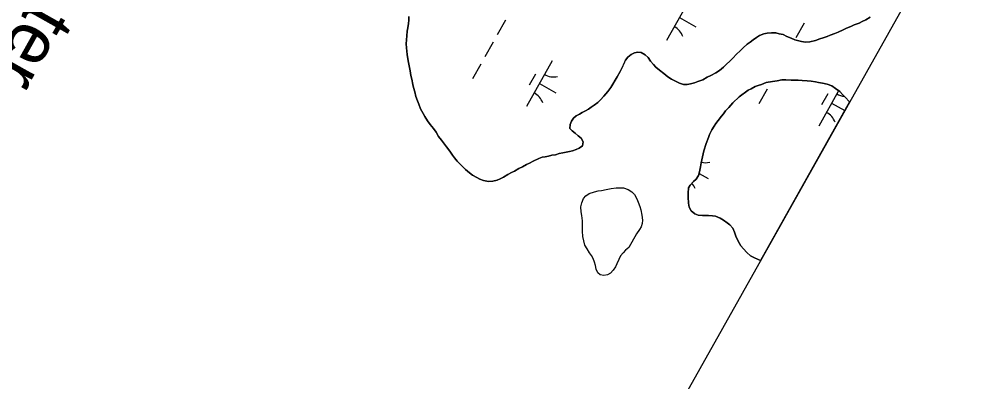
# Model space of a CAD drawing. Extents: x 3913936 to 3933962, y 195330 to 217741.
# Drawn here: x 3931092 to 3932010, y 209822 to 210166 of the extents above; entities that cross this region are included whole.
import ezdxf

# ---------------------------------------------------------------- set-up
doc = ezdxf.new("R2010")
doc.units = 0
for name, color, linetype in [('V-GRID-FRAM', 7, 'Continuous'), ('V-RIVR-IDEN', 7, 'Continuous'), ('V-TOPO-SHOR', 7, 'Continuous'), ('V-WETL-SWMP', 7, 'Continuous')]:
    doc.layers.add(name, color=color, linetype=linetype)

msp = doc.modelspace()

# ---------------------------------------------------------------- linework, layer by layer
at = {"layer": 'V-GRID-FRAM'}
msp.add_lwpolyline([(3932010.33, 210314.99), (3924440.13, 196848.23), (3917917.56, 202110.57), (3924798.65, 214359.02), (3932010.33, 210314.99)], dxfattribs=at)
at = {"layer": 'V-TOPO-SHOR'}
for points in [[(3931463.05, 210169.16), (3931462.85, 210165.68), (3931462.48, 210162.38), (3931461.94, 210158.41), (3931461.41, 210155.27), (3931460.86, 210150.81), (3931460.66, 210147.01), (3931460.45, 210143.2), (3931460.57, 210139.39), (3931461.33, 210133.1), (3931462.11, 210128.78), (3931462.73, 210125.3), (3931463.51, 210120.66), (3931464.14, 210117.51), (3931464.92, 210113.03), (3931465.71, 210109.54), (3931466.64, 210104.57), (3931467.44, 210101.42), (3931468.55, 210097.43), (3931469.66, 210092.95), (3931471.1, 210088.8), (3931472.39, 210085.64), (3931474.17, 210081.31), (3931476.44, 210076.82), (3931478.06, 210073.99), (3931480.66, 210069.99), (3931483.11, 210066.49), (3931486.37, 210062.48), (3931488.82, 210058.97), (3931491.26, 210054.97), (3931493.87, 210051.47), (3931495.82, 210048.8), (3931498.76, 210045.13), (3931501.86, 210040.96), (3931504.63, 210037.28), (3931506.43, 210034.78), (3931508.87, 210031.61), (3931511.33, 210029.1), (3931514.6, 210025.92), (3931516.9, 210023.58), (3931520.67, 210020.39), (3931523.62, 210018.04), (3931527.73, 210015.84), (3931530.53, 210014.32), (3931534.16, 210012.96), (3931538.78, 210012.25), (3931542.92, 210012.37), (3931547.07, 210013.48), (3931549.9, 210014.77), (3931552.9, 210016.39), (3931557.06, 210018.67), (3931560.72, 210020.61), (3931563.39, 210022.07), (3931567.72, 210024.51), (3931571.04, 210025.96), (3931575.04, 210028.23), (3931577.87, 210029.69), (3931581.37, 210031.64), (3931586.69, 210033.9), (3931589.85, 210035.19), (3931592.83, 210035.65), (3931595.82, 210036.28), (3931598.97, 210037.07), (3931602.62, 210037.53), (3931606.11, 210038.65), (3931609.59, 210039.44), (3931612.74, 210039.9), (3931615.9, 210040.69), (3931618.88, 210041.32), (3931622.2, 210042.44), (3931625.2, 210043.9), (3931628.2, 210046.18), (3931629.07, 210049.82), (3931627.12, 210053.31), (3931624, 210055.67), (3931621.22, 210058.01), (3931618.59, 210060.19), (3931616.3, 210062.7), (3931616.51, 210066.34), (3931617.7, 210069.47), (3931619.55, 210072.27), (3931622.23, 210074.55), (3931625.39, 210076.17), (3931628.05, 210077.64), (3931631.05, 210079.26), (3931634.05, 210081.04), (3931636.55, 210082.84), (3931639.39, 210084.79), (3931642.73, 210087.4), (3931645.57, 210089.86), (3931648.75, 210093.46), (3931652.28, 210097.89), (3931655.13, 210101.5), (3931657.15, 210104.62)], [(3931657.15, 210104.62), (3931659.34, 210108.57), (3931661.37, 210111.86), (3931664.07, 210116.8), (3931665.93, 210120.58), (3931667.8, 210124.53), (3931669.32, 210127.66), (3931671.5, 210130.29), (3931674.51, 210133.07), (3931677.84, 210134.52), (3931680.99, 210135.31), (3931684.13, 210134.78), (3931687.91, 210132.75), (3931690.7, 210130.07), (3931693.14, 210126.74), (3931695.76, 210123.56), (3931698.21, 210121.05), (3931701.49, 210118.04), (3931705.59, 210114.85), (3931709.53, 210111.83), (3931712.98, 210109.47), (3931716.93, 210107.44), (3931720.55, 210105.58), (3931724.35, 210104.55), (3931727.82, 210104.51), (3931731.14, 210104.97), (3931734.79, 210106.09), (3931738.11, 210107.21), (3931742.93, 210108.98), (3931747.1, 210111.41), (3931750.42, 210113.03), (3931755.09, 210115.63), (3931758.59, 210117.74), (3931762.43, 210121.01), (3931765.1, 210123.46), (3931768.79, 210126.9), (3931771.29, 210129.52), (3931774.98, 210133.12), (3931778.49, 210136.56), (3931781.33, 210139.34), (3931785.02, 210142.77), (3931787.85, 210144.73), (3931790.85, 210146.85), (3931793.86, 210149.13), (3931796.85, 210150.92), (3931800.85, 210152.7), (3931804, 210153.32), (3931808.31, 210153.61), (3931812.28, 210153.4), (3931815.41, 210152.7), (3931819.21, 210151.83), (3931822.83, 210150.14), (3931826.95, 210148.44), (3931830.58, 210146.91), (3931836.85, 210145.35), (3931840.48, 210144.81), (3931844.79, 210145.1), (3931850.26, 210146.36), (3931854.42, 210147.8), (3931857.41, 210148.76), (3931861.23, 210150.05), (3931864.22, 210151.34), (3931868.54, 210152.94), (3931871.87, 210154.23), (3931876.53, 210156.5), (3931879.69, 210157.95), (3931883.85, 210159.73), (3931887, 210161.02), (3931891.66, 210162.79), (3931894.49, 210164.24), (3931898.15, 210166.02), (3931902.15, 210168.3)], [(3931882.62, 210087.8), (3931881.9, 210088.58), (3931879.12, 210091.59), (3931876.01, 210094.77), (3931873.23, 210097.61), (3931869.13, 210100.64), (3931865.68, 210102.99), (3931861.39, 210104.69), (3931856.93, 210105.57), (3931853.13, 210106.27), (3931850, 210106.97), (3931845.87, 210107.51), (3931842.23, 210107.88), (3931837.6, 210108.27), (3931833.79, 210108.47), (3931827.01, 210108.55), (3931822.04, 210108.77), (3931818.24, 210108.81), (3931813.6, 210108.03), (3931809.12, 210107.26), (3931803.15, 210106.16), (3931798.83, 210104.55), (3931795.67, 210103.6), (3931792.85, 210102.47), (3931788.85, 210100.36), (3931786.02, 210098.9), (3931783.52, 210097.11), (3931779.85, 210094.5), (3931777.34, 210092.54), (3931771.49, 210086.98), (3931767.47, 210082.55), (3931764.45, 210079.28), (3931762.6, 210076.65), (3931760.59, 210074.19), (3931757.4, 210070.25), (3931755.39, 210067.46), (3931753.7, 210064.83), (3931751.51, 210061.38), (3931749.31, 210056.93), (3931748.12, 210053.97), (3931746.07, 210048.36), (3931743.68, 210041.27), (3931742.46, 210035.66), (3931741.4, 210030.04), (3931740.53, 210026.08), (3931739.65, 210021.29), (3931738.79, 210017.82), (3931736.43, 210014.38), (3931734.09, 210012.25), (3931730.74, 210008.81), (3931729.22, 210006.01), (3931729, 210001.21), (3931728.79, 209997.24), (3931729.06, 209991.45), (3931729.85, 209987.63), (3931731.79, 209984.14), (3931735.24, 209981.29), (3931738.37, 209980.09), (3931742.5, 209979.88), (3931748.13, 209979.82), (3931751.94, 209979.61), (3931755.08, 209979.08), (3931759.36, 209977.21), (3931762.48, 209975.52), (3931766.1, 209972.83), (3931768.56, 209970.82), (3931771.5, 209967.65), (3931773.11, 209963.99), (3931774.4, 209960.16), (3931776.66, 209955.34), (3931779.1, 209951.01), (3931781.55, 209948), (3931784.82, 209944.49), (3931788.26, 209941.31), (3931792.05, 209939.61), (3931795.01, 209938.42), (3931797.78, 209936.87)], [(3931672.49, 209949.37), (3931669.15, 209946.92), (3931666.97, 209944.46), (3931664.62, 209941.35), (3931662.93, 209938.05), (3931661.06, 209933.77), (3931659.71, 209930.97), (3931657.52, 209927.69), (3931655.01, 209924.9), (3931652.01, 209923.44), (3931648.53, 209922.65), (3931645.22, 209923.35), (3931642.76, 209925.2), (3931641.31, 209928.86), (3931640.69, 209932.17), (3931639.56, 209935.33), (3931638.28, 209938.82), (3931636.82, 209941.65), (3931634.86, 209944.32), (3931632.59, 209948.15), (3931630.64, 209951.65), (3931629.52, 209955.64), (3931628.74, 209959.95), (3931628.14, 209964.92), (3931628.19, 209969.88), (3931628.25, 209974.85), (3931627.64, 209979.82), (3931627.02, 209983.3), (3931626.73, 209988.11), (3931627.61, 209991.9), (3931629.3, 209995.86), (3931631.49, 209998.65), (3931634.66, 210000.76), (3931639.64, 210002.36), (3931643.29, 210003.15), (3931646.27, 210003.61), (3931650.75, 210004.56), (3931655.73, 210005.66), (3931660.37, 210006.27), (3931663.51, 210006.24), (3931667.32, 210006.03), (3931671.77, 210004.66), (3931675.39, 210002.3), (3931677.68, 209999.8), (3931680.11, 209995.63), (3931681.41, 209992.47), (3931682.85, 209988.32), (3931683.97, 209985.16), (3931684.91, 209980.18), (3931685.35, 209975.38), (3931684.99, 209972.24), (3931684.13, 209969.1), (3931682.44, 209966.47), (3931679.75, 209962.37), (3931672.49, 209949.37)]]:
    msp.add_lwpolyline(points, dxfattribs=at)
at = {"layer": 'V-WETL-SWMP'}
for p, q in [((3931732.8, 210189.96), (3931708.29, 210146.38)), ((3931462.85, 210165.68), (3931463.05, 210169.16)), ((3931461.94, 210158.41), (3931462.48, 210162.38)), ((3931462.48, 210162.38), (3931462.85, 210165.68)), ((3931554.85, 210165.49), (3931547.01, 210151.54)), ((3931720.55, 210168.17), (3931736.24, 210159.35)), ((3931839.39, 210162.65), (3931831.55, 210148.7)), ((3931887, 210161.02), (3931883.85, 210159.73)), ((3931891.66, 210162.79), (3931887, 210161.02)), ((3931894.49, 210164.24), (3931891.66, 210162.79)), ((3931898.15, 210166.02), (3931894.49, 210164.24)), ((3931902.15, 210168.3), (3931898.15, 210166.02)), ((3931460.66, 210147.01), (3931460.86, 210150.81)), ((3931460.86, 210150.81), (3931461.41, 210155.27)), ((3931461.41, 210155.27), (3931461.94, 210158.41)), ((3931796.85, 210150.92), (3931793.86, 210149.13)), ((3931800.85, 210152.7), (3931796.85, 210150.92)), ((3931804, 210153.32), (3931800.85, 210152.7)), ((3931808.31, 210153.61), (3931804, 210153.32)), ((3931812.27, 210153.4), (3931808.31, 210153.61)), ((3931815.41, 210152.7), (3931812.27, 210153.4)), ((3931819.21, 210151.83), (3931815.41, 210152.7)), ((3931822.83, 210150.14), (3931819.21, 210151.83)), ((3931864.22, 210151.34), (3931861.23, 210150.05)), ((3931868.54, 210152.94), (3931864.22, 210151.34)), ((3931871.87, 210154.23), (3931868.54, 210152.94)), ((3931876.53, 210156.5), (3931871.87, 210154.23)), ((3931879.69, 210157.95), (3931876.53, 210156.5)), ((3931883.85, 210159.73), (3931879.69, 210157.95)), ((3931460.45, 210143.2), (3931460.66, 210147.01)), ((3931460.57, 210139.39), (3931460.45, 210143.2)), ((3931543.09, 210144.56), (3931535.25, 210130.62)), ((3931785.01, 210142.77), (3931781.33, 210139.34)), ((3931787.85, 210144.73), (3931785.01, 210142.77)), ((3931790.85, 210146.85), (3931787.85, 210144.73)), ((3931793.86, 210149.13), (3931790.85, 210146.85)), ((3931826.95, 210148.44), (3931822.83, 210150.14)), ((3931830.58, 210146.91), (3931826.95, 210148.44)), ((3931836.85, 210145.35), (3931830.58, 210146.91)), ((3931840.48, 210144.81), (3931836.85, 210145.35)), ((3931844.79, 210145.1), (3931840.48, 210144.81)), ((3931850.27, 210146.36), (3931844.79, 210145.1)), ((3931854.42, 210147.8), (3931850.27, 210146.36)), ((3931857.41, 210148.76), (3931854.42, 210147.8)), ((3931861.23, 210150.05), (3931857.41, 210148.76)), ((3931461.33, 210133.1), (3931460.57, 210139.39)), ((3931462.11, 210128.78), (3931461.33, 210133.1)), ((3931674.51, 210133.07), (3931671.5, 210130.29)), ((3931677.84, 210134.52), (3931674.51, 210133.07)), ((3931680.99, 210135.31), (3931677.84, 210134.52)), ((3931684.13, 210134.78), (3931680.99, 210135.31)), ((3931687.91, 210132.75), (3931684.13, 210134.78)), ((3931690.7, 210130.08), (3931687.91, 210132.75)), ((3931774.98, 210133.12), (3931771.3, 210129.52)), ((3931778.49, 210136.56), (3931774.98, 210133.12)), ((3931781.33, 210139.34), (3931778.49, 210136.56)), ((3931462.73, 210125.3), (3931462.11, 210128.78)), ((3931463.51, 210120.66), (3931462.73, 210125.3)), ((3931531.33, 210123.64), (3931523.49, 210109.7)), ((3931599.43, 210127), (3931574.93, 210083.42)), ((3931667.79, 210124.53), (3931665.93, 210120.58)), ((3931669.32, 210127.66), (3931667.79, 210124.53)), ((3931671.5, 210130.29), (3931669.32, 210127.66)), ((3931693.14, 210126.74), (3931690.7, 210130.08)), ((3931695.76, 210123.56), (3931693.14, 210126.74)), ((3931698.21, 210121.05), (3931695.76, 210123.56)), ((3931765.1, 210123.46), (3931762.43, 210121.01)), ((3931768.78, 210126.9), (3931765.1, 210123.46)), ((3931771.3, 210129.52), (3931768.78, 210126.9)), ((3931464.14, 210117.51), (3931463.51, 210120.66)), ((3931464.92, 210113.03), (3931464.14, 210117.51)), ((3931583.39, 210114.22), (3931577.51, 210103.76)), ((3931664.07, 210116.8), (3931661.37, 210111.86)), ((3931665.93, 210120.58), (3931664.07, 210116.8)), ((3931701.49, 210118.04), (3931698.21, 210121.05)), ((3931705.59, 210114.85), (3931701.49, 210118.04)), ((3931709.53, 210111.83), (3931705.59, 210114.85)), ((3931755.09, 210115.63), (3931750.43, 210113.03)), ((3931758.59, 210117.74), (3931755.09, 210115.63)), ((3931762.43, 210121.01), (3931758.59, 210117.74)), ((3931465.71, 210109.54), (3931464.92, 210113.03)), ((3931466.64, 210104.57), (3931465.71, 210109.54)), ((3931587.18, 210105.21), (3931602.87, 210096.39)), ((3931659.34, 210108.57), (3931657.15, 210104.62)), ((3931661.37, 210111.86), (3931659.34, 210108.57)), ((3931712.98, 210109.47), (3931709.53, 210111.83)), ((3931716.93, 210107.44), (3931712.98, 210109.47)), ((3931720.55, 210105.58), (3931716.93, 210107.44)), ((3931724.35, 210104.55), (3931720.55, 210105.58)), ((3931731.14, 210104.97), (3931727.82, 210104.51)), ((3931734.79, 210106.09), (3931731.14, 210104.97)), ((3931738.11, 210107.21), (3931734.79, 210106.09)), ((3931742.93, 210108.98), (3931738.11, 210107.21)), ((3931747.1, 210111.41), (3931742.93, 210108.98)), ((3931750.43, 210113.03), (3931747.1, 210111.41)), ((3931798.83, 210104.55), (3931803.15, 210106.16)), ((3931803.15, 210106.16), (3931809.12, 210107.26)), ((3931808.15, 210107.08), (3931808.03, 210106.86)), ((3931809.12, 210107.26), (3931813.6, 210108.03)), ((3931813.6, 210108.03), (3931818.24, 210108.81)), ((3931818.24, 210108.81), (3931822.04, 210108.77)), ((3931822.04, 210108.77), (3931827.01, 210108.55)), ((3931827.01, 210108.55), (3931833.79, 210108.47)), ((3931833.79, 210108.47), (3931837.6, 210108.27)), ((3931837.6, 210108.27), (3931842.23, 210107.88)), ((3931842.23, 210107.88), (3931845.87, 210107.51)), ((3931845.87, 210107.51), (3931850, 210106.97)), ((3931850, 210106.97), (3931853.13, 210106.27)), ((3931853.13, 210106.27), (3931856.93, 210105.57)), ((3931856.93, 210105.57), (3931861.39, 210104.69)), ((3931467.44, 210101.42), (3931466.64, 210104.57)), ((3931468.55, 210097.43), (3931467.44, 210101.42)), ((3931469.66, 210092.95), (3931468.55, 210097.43)), ((3931652.27, 210097.89), (3931648.75, 210093.46)), ((3931655.13, 210101.5), (3931652.27, 210097.89)), ((3931657.15, 210104.62), (3931655.13, 210101.5)), ((3931727.82, 210104.51), (3931724.35, 210104.55)), ((3931779.85, 210094.5), (3931783.52, 210097.11)), ((3931783.52, 210097.11), (3931786.02, 210098.9)), ((3931786.02, 210098.9), (3931788.85, 210100.36)), ((3931788.85, 210100.36), (3931792.85, 210102.47)), ((3931792.85, 210102.47), (3931795.67, 210103.6)), ((3931795.67, 210103.6), (3931798.83, 210104.55)), ((3931804.11, 210099.88), (3931796.27, 210085.94)), ((3931872.15, 210098.41), (3931853.29, 210064.87)), ((3931861.76, 210095.67), (3931855.88, 210085.21)), ((3931861.39, 210104.69), (3931865.68, 210102.99)), ((3931865.68, 210102.99), (3931869.13, 210100.64)), ((3931869.13, 210100.64), (3931873.23, 210097.61)), ((3931873.23, 210097.61), (3931876.01, 210094.77)), ((3931471.1, 210088.8), (3931469.66, 210092.95)), ((3931472.39, 210085.64), (3931471.1, 210088.8)), ((3931642.73, 210087.4), (3931639.39, 210084.79)), ((3931645.57, 210089.86), (3931642.73, 210087.4)), ((3931648.75, 210093.46), (3931645.57, 210089.86)), ((3931767.47, 210082.55), (3931771.49, 210086.98)), ((3931771.49, 210086.98), (3931777.34, 210092.54)), ((3931777.34, 210092.54), (3931779.85, 210094.5)), ((3931882.62, 210087.8), (3931797.78, 209936.87)), ((3931865.54, 210086.66), (3931878.03, 210079.64)), ((3931876.01, 210094.77), (3931879.12, 210091.59)), ((3931879.12, 210091.59), (3931881.9, 210088.58)), ((3931881.9, 210088.58), (3931882.62, 210087.8)), ((3931474.17, 210081.31), (3931472.39, 210085.64)), ((3931476.43, 210076.82), (3931474.17, 210081.31)), ((3931628.05, 210077.64), (3931625.39, 210076.17)), ((3931631.05, 210079.26), (3931628.05, 210077.64)), ((3931634.05, 210081.04), (3931631.05, 210079.26)), ((3931636.55, 210082.84), (3931634.05, 210081.04)), ((3931639.39, 210084.79), (3931636.55, 210082.84)), ((3931762.6, 210076.65), (3931764.45, 210079.28)), ((3931764.45, 210079.28), (3931767.47, 210082.55)), ((3931478.06, 210073.99), (3931476.43, 210076.82)), ((3931480.66, 210069.99), (3931478.06, 210073.99)), ((3931483.11, 210066.49), (3931480.66, 210069.99)), ((3931617.7, 210069.47), (3931616.51, 210066.34)), ((3931619.55, 210072.27), (3931617.7, 210069.47)), ((3931622.23, 210074.55), (3931619.55, 210072.27)), ((3931625.39, 210076.17), (3931622.23, 210074.55)), ((3931755.39, 210067.46), (3931757.4, 210070.25)), ((3931757.4, 210070.25), (3931760.59, 210074.19)), ((3931760.59, 210074.19), (3931762.6, 210076.65)), ((3931486.37, 210062.48), (3931483.11, 210066.49)), ((3931488.82, 210058.97), (3931486.37, 210062.48)), ((3931491.25, 210054.98), (3931488.82, 210058.97)), ((3931616.51, 210066.34), (3931616.3, 210062.7)), ((3931616.3, 210062.7), (3931618.59, 210060.19)), ((3931618.59, 210060.19), (3931621.22, 210058.01)), ((3931749.31, 210056.93), (3931751.51, 210061.38)), ((3931751.51, 210061.38), (3931753.7, 210064.83)), ((3931753.7, 210064.83), (3931755.39, 210067.46)), ((3931493.87, 210051.47), (3931491.25, 210054.98)), ((3931495.82, 210048.8), (3931493.87, 210051.47)), ((3931621.22, 210058.01), (3931624, 210055.67)), ((3931624, 210055.67), (3931627.12, 210053.31)), ((3931627.12, 210053.31), (3931629.07, 210049.82)), ((3931629.07, 210049.82), (3931628.2, 210046.18)), ((3931746.07, 210048.36), (3931748.12, 210053.97)), ((3931748.12, 210053.97), (3931749.31, 210056.93)), ((3931498.76, 210045.13), (3931495.82, 210048.8)), ((3931501.86, 210040.96), (3931498.76, 210045.13)), ((3931504.63, 210037.28), (3931501.86, 210040.96)), ((3931615.9, 210040.69), (3931612.74, 210039.9)), ((3931618.88, 210041.32), (3931615.9, 210040.69)), ((3931622.2, 210042.45), (3931618.88, 210041.32)), ((3931625.2, 210043.9), (3931622.2, 210042.45)), ((3931628.2, 210046.18), (3931625.2, 210043.9)), ((3931742.46, 210035.66), (3931743.68, 210041.27)), ((3931743.68, 210041.27), (3931746.07, 210048.36)), ((3931506.43, 210034.78), (3931504.63, 210037.28)), ((3931508.87, 210031.61), (3931506.43, 210034.78)), ((3931511.33, 210029.1), (3931508.87, 210031.61)), ((3931581.37, 210031.64), (3931577.87, 210029.69)), ((3931586.69, 210033.9), (3931581.37, 210031.64)), ((3931589.85, 210035.19), (3931586.69, 210033.9)), ((3931592.83, 210035.65), (3931589.85, 210035.19)), ((3931595.82, 210036.28), (3931592.83, 210035.65)), ((3931598.97, 210037.07), (3931595.82, 210036.28)), ((3931602.62, 210037.53), (3931598.97, 210037.07)), ((3931606.11, 210038.65), (3931602.62, 210037.53)), ((3931609.59, 210039.44), (3931606.11, 210038.65)), ((3931612.74, 210039.9), (3931609.59, 210039.44)), ((3931741.4, 210030.04), (3931742.46, 210035.66)), ((3931514.6, 210025.92), (3931511.33, 210029.1)), ((3931516.9, 210023.58), (3931514.6, 210025.92)), ((3931520.67, 210020.39), (3931516.9, 210023.58)), ((3931563.39, 210022.07), (3931560.72, 210020.61)), ((3931567.72, 210024.51), (3931563.39, 210022.07)), ((3931571.04, 210025.96), (3931567.72, 210024.51)), ((3931575.04, 210028.23), (3931571.04, 210025.96)), ((3931577.87, 210029.69), (3931575.04, 210028.23)), ((3931739.65, 210021.29), (3931740.53, 210026.08)), ((3931740.53, 210026.08), (3931741.4, 210030.04)), ((3931523.62, 210018.04), (3931520.67, 210020.39)), ((3931527.73, 210015.84), (3931523.62, 210018.04)), ((3931530.53, 210014.32), (3931527.73, 210015.84)), ((3931534.16, 210012.96), (3931530.53, 210014.32)), ((3931538.78, 210012.25), (3931534.16, 210012.96)), ((3931547.07, 210013.48), (3931542.92, 210012.37)), ((3931549.9, 210014.77), (3931547.07, 210013.48)), ((3931552.9, 210016.39), (3931549.9, 210014.77)), ((3931557.06, 210018.67), (3931552.9, 210016.39)), ((3931560.72, 210020.61), (3931557.06, 210018.67)), ((3931734.09, 210012.25), (3931736.43, 210014.38)), ((3931736.43, 210014.38), (3931738.79, 210017.82)), ((3931738.79, 210017.82), (3931739.65, 210021.29)), ((3931739.26, 210019.72), (3931747.87, 210014.88)), ((3931542.92, 210012.37), (3931538.78, 210012.25)), ((3931729, 210001.21), (3931729.22, 210006.01)), ((3931729.22, 210006.01), (3931730.74, 210008.81)), ((3931730.74, 210008.81), (3931734.09, 210012.25)), ((3931728.79, 209997.24), (3931729, 210001.21)), ((3931729.06, 209991.45), (3931728.79, 209997.24)), ((3931729.85, 209987.63), (3931729.06, 209991.45)), ((3931731.79, 209984.14), (3931729.85, 209987.63)), ((3931735.24, 209981.29), (3931731.79, 209984.14)), ((3931738.37, 209980.09), (3931735.24, 209981.29)), ((3931742.5, 209979.88), (3931738.37, 209980.09)), ((3931748.13, 209979.82), (3931742.5, 209979.88)), ((3931751.94, 209979.61), (3931748.13, 209979.82)), ((3931755.08, 209979.08), (3931751.94, 209979.61)), ((3931759.36, 209977.21), (3931755.08, 209979.08)), ((3931762.48, 209975.52), (3931759.36, 209977.21)), ((3931766.1, 209972.83), (3931762.48, 209975.52)), ((3931768.56, 209970.82), (3931766.1, 209972.83)), ((3931771.5, 209967.65), (3931768.56, 209970.82)), ((3931773.12, 209963.99), (3931771.5, 209967.65)), ((3931774.4, 209960.17), (3931773.12, 209963.99)), ((3931776.66, 209955.34), (3931774.4, 209960.17)), ((3931779.1, 209951.01), (3931776.66, 209955.34)), ((3931781.55, 209948), (3931779.1, 209951.01)), ((3931784.82, 209944.49), (3931781.55, 209948)), ((3931788.26, 209941.31), (3931784.82, 209944.49)), ((3931792.05, 209939.61), (3931788.26, 209941.31)), ((3931795.01, 209938.42), (3931792.05, 209939.61)), ((3931797.78, 209936.87), (3931795.01, 209938.42))]:
    msp.add_line(p, q, dxfattribs=at)
msp.add_lwpolyline([(3931672.49, 209949.37), (3931669.15, 209946.92), (3931666.97, 209944.46), (3931664.62, 209941.35), (3931662.93, 209938.05), (3931661.06, 209933.77), (3931659.71, 209930.97), (3931657.52, 209927.69), (3931655.01, 209924.9), (3931652.01, 209923.44), (3931648.53, 209922.65), (3931645.22, 209923.35), (3931642.76, 209925.2), (3931641.31, 209928.86), (3931640.69, 209932.18), (3931639.56, 209935.33), (3931638.28, 209938.82), (3931636.82, 209941.65), (3931634.86, 209944.32), (3931632.59, 209948.15), (3931630.64, 209951.65), (3931629.52, 209955.64), (3931628.74, 209959.95), (3931628.14, 209964.92), (3931628.19, 209969.88), (3931628.25, 209974.85), (3931627.64, 209979.82), (3931627.02, 209983.3), (3931626.74, 209988.11), (3931627.61, 209991.9), (3931629.3, 209995.86), (3931631.49, 209998.65), (3931634.66, 210000.76), (3931639.64, 210002.36), (3931643.29, 210003.15), (3931646.27, 210003.61), (3931650.75, 210004.56), (3931655.73, 210005.66), (3931660.37, 210006.27), (3931663.51, 210006.24), (3931667.32, 210006.03), (3931671.77, 210004.66), (3931675.39, 210002.3), (3931677.68, 209999.79), (3931680.11, 209995.63), (3931681.4, 209992.47), (3931682.85, 209988.32), (3931683.97, 209985.16), (3931684.91, 209980.18), (3931685.35, 209975.38), (3931684.99, 209972.24), (3931684.13, 209969.1), (3931682.44, 209966.47), (3931679.75, 209962.36)], close=True, dxfattribs=at)
for centre, start, end in [((3931707.22, 210143.97), 19.88608, 61.42973), ((3931600.92, 210129.17), 239.88608, 281.42974), ((3931573.85, 210081.01), 19.88608, 61.42973), ((3931879.29, 210110.62), 239.88608, 264.75085), ((3931852.21, 210062.46), 19.88608, 61.42973), ((3931745.92, 210047.66), 255.50538, 281.42974), ((3931718.85, 209999.51), 19.88608, 39.14802)]:
    msp.add_arc(centre, 17.62, start, end, dxfattribs=at)

# ---------------------------------------------------------------- texts
at = {"layer": 'V-RIVR-IDEN'}
msp.add_text('Water', height=50, rotation=240.67305, dxfattribs=at).set_placement((3931151.72, 210272.62))

doc.saveas('drawing.dxf')
